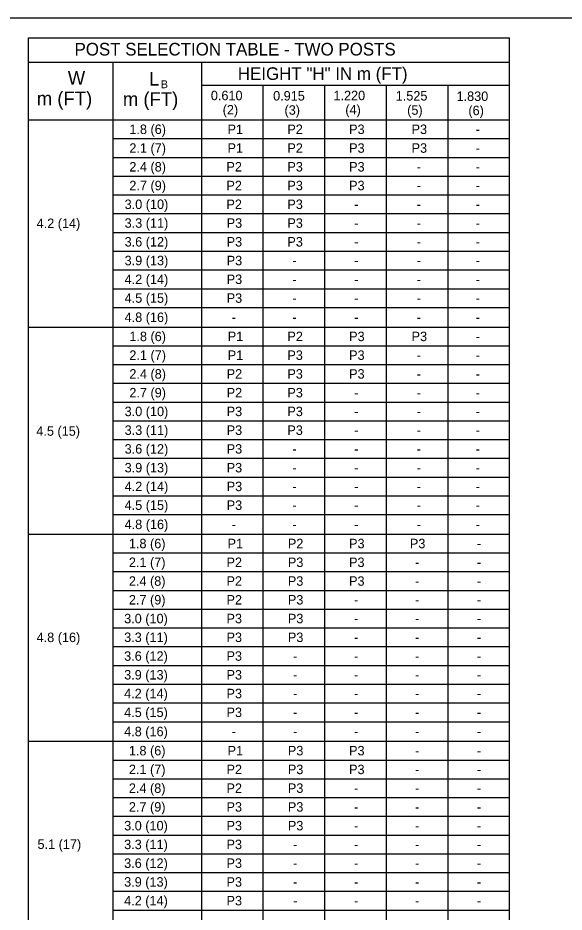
# Model space of a CAD drawing. Extents: x -1958 to 628, y -879 to 309.
# Drawn here: x -910.1 to -737.1, y -582.8 to -299.6 of the extents above; entities that cross this region are included whole.
import ezdxf

# ---------------------------------------------------------------- set-up
doc = ezdxf.new("R2010")
doc.units = 0
doc.layers.add('1', color=7, linetype='Continuous')
doc.layers.add('2', color=7, linetype='Continuous')

msp = doc.modelspace()

# ---------------------------------------------------------------- linework, layer by layer
at = {"layer": '1'}
for p, q in [((-1077.39, -299.56), (-291.39, -299.56)), ((-906.65, -791.15), (-906.65, -305.86)), ((-906.65, -305.86), (-754.31, -305.86)), ((-754.31, -791.15), (-754.31, -305.86)), ((-906.65, -313.54), (-754.31, -313.54)), ((-879.85, -791.15), (-879.85, -313.54)), ((-851.84, -791.15), (-851.84, -313.54)), ((-832.34, -791.15), (-832.34, -320.88)), ((-812.83, -791.15), (-812.83, -320.88)), ((-793.32, -791.15), (-793.32, -320.88)), ((-773.81, -791.15), (-773.81, -320.88)), ((-906.65, -331.88), (-754.31, -331.88)), ((-813.5, -331.88), (-777.86, -331.88)), ((-879.85, -337.82), (-754.31, -337.82)), ((-879.85, -343.76), (-754.31, -343.76)), ((-879.85, -349.7), (-754.31, -349.7)), ((-879.85, -355.64), (-754.31, -355.64)), ((-879.85, -361.58), (-754.31, -361.58)), ((-879.85, -367.52), (-754.31, -367.52)), ((-879.85, -373.46), (-754.31, -373.46)), ((-879.85, -379.4), (-754.31, -379.4)), ((-879.85, -385.34), (-754.31, -385.34)), ((-879.85, -391.28), (-754.31, -391.28)), ((-906.65, -397.49), (-754.31, -397.49)), ((-879.85, -403.43), (-754.31, -403.43)), ((-879.85, -409.37), (-754.31, -409.37)), ((-879.85, -415.31), (-754.31, -415.31)), ((-879.85, -421.25), (-754.31, -421.25)), ((-879.85, -427.19), (-754.31, -427.19)), ((-879.85, -433.13), (-754.31, -433.13)), ((-879.85, -439.07), (-754.31, -439.07)), ((-879.85, -445.01), (-754.31, -445.01)), ((-879.85, -450.95), (-754.31, -450.95)), ((-879.85, -456.89), (-754.31, -456.89)), ((-906.65, -463.1), (-754.31, -463.1)), ((-879.85, -469.04), (-754.31, -469.04)), ((-879.85, -474.98), (-754.31, -474.98)), ((-813.5, -474.98), (-777.86, -474.98)), ((-777.86, -474.98), (-754.31, -474.98)), ((-879.85, -480.92), (-754.31, -480.92)), ((-879.85, -486.86), (-754.31, -486.86)), ((-879.85, -492.8), (-754.31, -492.8)), ((-879.85, -498.74), (-754.31, -498.74)), ((-879.85, -504.68), (-754.31, -504.68)), ((-879.85, -510.62), (-754.31, -510.62)), ((-879.85, -516.56), (-754.31, -516.56)), ((-879.85, -522.5), (-754.31, -522.5)), ((-906.65, -528.71), (-754.31, -528.71)), ((-879.85, -534.65), (-754.31, -534.65)), ((-879.85, -540.59), (-754.31, -540.59)), ((-879.85, -546.53), (-754.31, -546.53)), ((-879.85, -552.47), (-754.31, -552.47)), ((-879.85, -558.41), (-754.31, -558.41)), ((-879.85, -564.35), (-754.31, -564.35)), ((-879.85, -570.29), (-754.31, -570.29)), ((-879.85, -576.23), (-754.31, -576.23)), ((-879.85, -582.17), (-754.31, -582.17))]:
    msp.add_line(p, q, dxfattribs=at)
at = {"layer": '2'}
msp.add_line((-851.84, -320.88), (-754.31, -320.88), dxfattribs=at)

# ---------------------------------------------------------------- texts
at = {"layer": '1'}
for s, height, p in [('POST SELECTION TABLE - TWO POSTS', 4.003, (-892.12, -311.48)), ('W', 4.37, (-894.25, -320.74)), ('L', 4.3, (-868.46, -321.01)), ('HEIGHT "H" IN m (FT)', 4.003, (-840.39, -319.22)), ('B', 2.5, (-864.76, -321.84)), ('m (FT)', 4.375, (-904.07, -327.3)), ('m (FT)', 4.375, (-876.8, -327.47)), ('0.610', 3, (-848.94, -325.65)), ('0.915', 3, (-829.22, -325.75)), ('1.220', 3, (-810.11, -325.65)), ('1.525', 3, (-790.39, -325.75)), ('1.830', 3, (-771.13, -325.88)), ('(2)', 3, (-845.2, -330.15)), ('(3)', 3, (-825.61, -330.25)), ('(4)', 3, (-806.36, -330.15)), ('(5)', 3, (-786.77, -330.25)), ('(6)', 3, (-767.38, -330.38)), ('1.8 (6)', 3, (-874.75, -336.35)), ('P1', 3, (-843.67, -336.35)), ('P2', 3, (-824.72, -336.35)), ('P3', 3, (-805.15, -336.35)), ('P3', 3, (-785.37, -336.35)), ('-', 3, (-765.05, -336.35)), ('2.1 (7)', 3, (-874.75, -342.29)), ('P1', 3, (-843.67, -342.29)), ('P2', 3, (-824.71, -342.29)), ('P3', 3, (-805.15, -342.29)), ('P3', 3, (-785.37, -342.29)), ('-', 3, (-765.05, -342.29)), ('2.4 (8)', 3, (-874.75, -348.23)), ('P2', 3, (-844.01, -348.23)), ('P3', 3, (-824.71, -348.23)), ('P3', 3, (-805.15, -348.23)), ('-', 3, (-783.75, -348.23)), ('-', 3, (-765.05, -348.23)), ('2.7 (9)', 3, (-874.75, -354.17)), ('P2', 3, (-844.01, -354.17)), ('P3', 3, (-824.71, -354.17)), ('P3', 3, (-805.15, -354.17)), ('-', 3, (-783.75, -354.17)), ('-', 3, (-765.05, -354.17)), ('3.0 (10)', 3, (-876.25, -360.11)), ('P2', 3, (-844.01, -360.11)), ('P3', 3, (-824.71, -360.11)), ('-', 3, (-803.53, -360.11)), ('-', 3, (-783.75, -360.11)), ('-', 3, (-765.05, -360.11)), ('4.2 (14)', 3, (-904.11, -366.13)), ('3.3 (11)', 3, (-876.25, -366.05)), ('P3', 3, (-843.93, -366.05)), ('P3', 3, (-824.71, -366.05)), ('-', 3, (-803.53, -366.05)), ('-', 3, (-783.75, -366.05)), ('-', 3, (-765.05, -366.05)), ('3.6 (12)', 3, (-876.25, -371.99)), ('P3', 3, (-843.93, -371.99)), ('P3', 3, (-824.71, -371.99)), ('-', 3, (-803.53, -371.99)), ('-', 3, (-783.75, -371.99)), ('-', 3, (-765.05, -371.99)), ('3.9 (13)', 3, (-876.25, -377.93)), ('P3', 3, (-843.93, -377.93)), ('-', 3, (-823.09, -377.93)), ('-', 3, (-803.53, -377.93)), ('-', 3, (-783.74, -377.93)), ('-', 3, (-765.05, -377.93)), ('4.2 (14)', 3, (-876.25, -383.87)), ('P3', 3, (-843.93, -383.87)), ('-', 3, (-823.09, -383.87)), ('-', 3, (-803.53, -383.87)), ('-', 3, (-783.74, -383.87)), ('-', 3, (-765.05, -383.87)), ('4.5 (15)', 3, (-876.25, -389.81)), ('P3', 3, (-843.93, -389.81)), ('-', 3, (-823.09, -389.81)), ('-', 3, (-803.53, -389.81)), ('-', 3, (-783.74, -389.81)), ('-', 3, (-765.05, -389.81)), ('4.8 (16)', 3, (-876.25, -395.89)), ('-', 3, (-842.31, -395.89)), ('-', 3, (-823.09, -395.89)), ('-', 3, (-803.53, -395.89)), ('-', 3, (-783.74, -395.89)), ('-', 3, (-765.05, -395.89)), ('1.8 (6)', 3, (-874.75, -401.96)), ('P1', 3, (-843.59, -401.96)), ('P2', 3, (-824.71, -401.96)), ('P3', 3, (-805.15, -401.96)), ('P3', 3, (-785.36, -401.96)), ('-', 3, (-765.05, -401.96)), ('2.1 (7)', 3, (-874.75, -407.9)), ('P1', 3, (-843.59, -407.9)), ('P3', 3, (-824.71, -407.9)), ('P3', 3, (-805.15, -407.9)), ('-', 3, (-783.74, -407.9)), ('-', 3, (-765.05, -407.9)), ('2.4 (8)', 3, (-874.75, -413.84)), ('P2', 3, (-843.93, -413.84)), ('P3', 3, (-824.71, -413.84)), ('P3', 3, (-805.15, -413.84)), ('-', 3, (-783.74, -413.84)), ('-', 3, (-765.05, -413.84)), ('2.7 (9)', 3, (-874.75, -419.78)), ('P2', 3, (-843.93, -419.78)), ('P3', 3, (-824.71, -419.78)), ('-', 3, (-803.53, -419.78)), ('-', 3, (-783.74, -419.78)), ('-', 3, (-765.05, -419.78)), ('3.0 (10)', 3, (-876.25, -425.72)), ('P3', 3, (-843.93, -425.72)), ('P3', 3, (-824.71, -425.72)), ('-', 3, (-803.53, -425.72)), ('-', 3, (-783.74, -425.72)), ('-', 3, (-765.05, -425.72)), ('4.5 (15)', 3, (-904.21, -431.93)), ('3.3 (11)', 3, (-876.25, -431.66)), ('P3', 3, (-843.93, -431.66)), ('P3', 3, (-824.71, -431.66)), ('-', 3, (-803.53, -431.66)), ('-', 3, (-783.74, -431.66)), ('-', 3, (-765.05, -431.66)), ('3.6 (12)', 3, (-876.25, -437.6)), ('P3', 3, (-843.93, -437.6)), ('-', 3, (-823.09, -437.6)), ('-', 3, (-803.53, -437.6)), ('-', 3, (-783.74, -437.6)), ('-', 3, (-765.05, -437.6)), ('3.9 (13)', 3, (-876.25, -443.54)), ('P3', 3, (-843.93, -443.54)), ('-', 3, (-823.09, -443.54)), ('-', 3, (-803.53, -443.54)), ('-', 3, (-783.74, -443.54)), ('-', 3, (-765.05, -443.54)), ('4.2 (14)', 3, (-876.25, -449.48)), ('P3', 3, (-843.93, -449.48)), ('-', 3, (-823.09, -449.48)), ('-', 3, (-803.53, -449.48)), ('-', 3, (-783.74, -449.48)), ('-', 3, (-765.05, -449.48)), ('4.5 (15)', 3, (-876.25, -455.42)), ('P3', 3, (-843.93, -455.42)), ('-', 3, (-823.09, -455.42)), ('-', 3, (-803.53, -455.42)), ('-', 3, (-783.74, -455.42)), ('-', 3, (-765.05, -455.42)), ('4.8 (16)', 3, (-876.25, -461.5)), ('-', 3, (-842.31, -461.5)), ('-', 3, (-823.09, -461.5)), ('-', 3, (-803.53, -461.5)), ('-', 3, (-783.74, -461.5)), ('-', 3, (-765.05, -461.5)), ('1.8 (6)', 3, (-874.9, -467.57)), ('P2', 3, (-824.55, -467.57)), ('P3', 3, (-805.17, -467.57)), ('P3', 3, (-785.91, -467.57)), ('P1', 3, (-843.64, -467.57)), ('-', 3, (-764.69, -467.57)), ('2.1 (7)', 3, (-874.9, -473.51)), ('P2', 3, (-843.98, -473.51)), ('P3', 3, (-824.55, -473.51)), ('P3', 3, (-805.17, -473.51)), ('-', 3, (-784.29, -473.51)), ('-', 3, (-764.69, -473.51)), ('2.4 (8)', 3, (-874.9, -479.45)), ('P2', 3, (-843.98, -479.45)), ('P3', 3, (-824.55, -479.45)), ('P3', 3, (-805.17, -479.45)), ('-', 3, (-784.29, -479.45)), ('-', 3, (-764.69, -479.45)), ('2.7 (9)', 3, (-874.9, -485.39)), ('P2', 3, (-843.98, -485.39)), ('P3', 3, (-824.55, -485.39)), ('-', 3, (-803.55, -485.39)), ('-', 3, (-784.29, -485.39)), ('-', 3, (-764.69, -485.39)), ('3.0 (10)', 3, (-876.4, -491.33)), ('P3', 3, (-843.98, -491.33)), ('P3', 3, (-824.55, -491.33)), ('-', 3, (-803.55, -491.33)), ('-', 3, (-784.29, -491.33)), ('-', 3, (-764.69, -491.33)), ('4.8 (16)', 3, (-904.12, -497.29)), ('3.3 (11)', 3, (-876.4, -497.27)), ('P3', 3, (-843.98, -497.27)), ('P3', 3, (-824.55, -497.27)), ('-', 3, (-803.55, -497.27)), ('-', 3, (-784.29, -497.27)), ('-', 3, (-764.69, -497.27)), ('3.6 (12)', 3, (-876.4, -503.21)), ('P3', 3, (-843.98, -503.21)), ('-', 3, (-822.94, -503.21)), ('-', 3, (-803.55, -503.21)), ('-', 3, (-784.29, -503.21)), ('-', 3, (-764.69, -503.21)), ('3.9 (13)', 3, (-876.4, -509.15)), ('P3', 3, (-843.98, -509.15)), ('-', 3, (-822.94, -509.15)), ('-', 3, (-803.55, -509.15)), ('-', 3, (-784.29, -509.15)), ('-', 3, (-764.69, -509.15)), ('4.2 (14)', 3, (-876.4, -515.09)), ('P3', 3, (-843.98, -515.09)), ('-', 3, (-822.94, -515.09)), ('-', 3, (-803.55, -515.09)), ('-', 3, (-784.29, -515.09)), ('-', 3, (-764.69, -515.09)), ('4.5 (15)', 3, (-876.4, -521.03)), ('P3', 3, (-843.98, -521.03)), ('-', 3, (-822.94, -521.03)), ('-', 3, (-803.55, -521.03)), ('-', 3, (-784.29, -521.03)), ('-', 3, (-764.69, -521.03)), ('4.8 (16)', 3, (-876.4, -527.11)), ('-', 3, (-842.36, -527.11)), ('-', 3, (-822.94, -527.11)), ('-', 3, (-803.55, -527.11)), ('-', 3, (-784.29, -527.11)), ('-', 3, (-764.69, -527.11)), ('1.8 (6)', 3, (-874.9, -533.18)), ('P1', 3, (-843.64, -533.18)), ('P3', 3, (-824.55, -533.18)), ('P3', 3, (-805.17, -533.18)), ('-', 3, (-784.29, -533.18)), ('-', 3, (-764.69, -533.18)), ('2.1 (7)', 3, (-874.9, -539.12)), ('P2', 3, (-843.98, -539.12)), ('P3', 3, (-824.55, -539.12)), ('P3', 3, (-805.17, -539.12)), ('-', 3, (-784.29, -539.12)), ('-', 3, (-764.69, -539.12)), ('2.4 (8)', 3, (-874.9, -545.06)), ('P2', 3, (-843.98, -545.06)), ('P3', 3, (-824.55, -545.06)), ('-', 3, (-803.55, -545.06)), ('-', 3, (-784.29, -545.06)), ('-', 3, (-764.69, -545.06)), ('2.7 (9)', 3, (-874.9, -551)), ('P3', 3, (-843.98, -551)), ('P3', 3, (-824.55, -551)), ('-', 3, (-803.55, -551)), ('-', 3, (-784.29, -551)), ('-', 3, (-764.69, -551)), ('3.0 (10)', 3, (-876.4, -556.94)), ('P3', 3, (-843.98, -556.94)), ('P3', 3, (-824.55, -556.94)), ('-', 3, (-803.55, -556.94)), ('-', 3, (-784.29, -556.94)), ('-', 3, (-764.69, -556.94)), ('5.1 (17)', 3, (-903.84, -562.81)), ('3.3 (11)', 3, (-876.4, -562.88)), ('P3', 3, (-843.98, -562.88)), ('-', 3, (-822.94, -562.88)), ('-', 3, (-803.55, -562.88)), ('-', 3, (-784.29, -562.88)), ('-', 3, (-764.69, -562.88)), ('3.6 (12)', 3, (-876.4, -568.82)), ('P3', 3, (-843.98, -568.82)), ('-', 3, (-822.94, -568.82)), ('-', 3, (-803.55, -568.82)), ('-', 3, (-784.29, -568.82)), ('-', 3, (-764.69, -568.82)), ('3.9 (13)', 3, (-876.4, -574.76)), ('P3', 3, (-843.98, -574.76)), ('-', 3, (-822.91, -574.76)), ('-', 3, (-803.55, -574.76)), ('-', 3, (-784.29, -574.76)), ('-', 3, (-764.69, -574.76)), ('4.2 (14)', 3, (-876.4, -580.7)), ('P3', 3, (-843.98, -580.7)), ('-', 3, (-822.86, -580.7)), ('-', 3, (-803.55, -580.7)), ('-', 3, (-784.29, -580.7)), ('-', 3, (-764.69, -580.7))]:
    msp.add_text(s, height=height, dxfattribs=at).set_placement(p)

doc.saveas('drawing.dxf')
